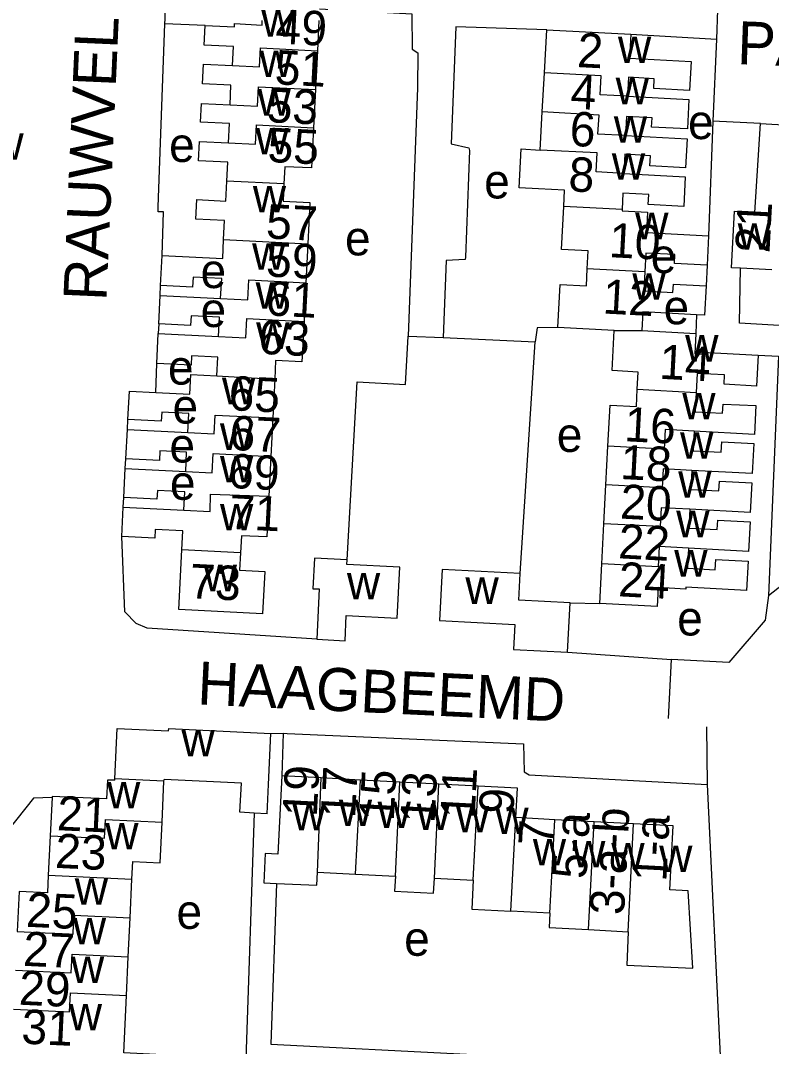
# Model space of a CAD drawing. Extents: x 163026 to 166241, y 382475 to 384501.
# Drawn here: x 164704.5 to 164791.7, y 383630.7 to 383750 of the extents above; entities that cross this region are included whole.
import ezdxf

# ---------------------------------------------------------------- set-up
doc = ezdxf.new("R2010")
doc.units = 0
for name, color, linetype in [('BLT_Basislijn', 7, 'Continuous'), ('BLT_Bebouwing', 7, 'Continuous'), ('BLT_Centroide', 7, 'Continuous'), ('BLT_Huisnummer', 7, 'Continuous'), ('BLT_Huisnummer_ tussenligend', 7, 'Continuous'), ('BLT_Huisnummer_reeks', 7, 'Continuous'), ('BLT_Onderverdeling_panden', 7, 'Continuous'), ('BLT_Straatnaam', 7, 'Continuous')]:
    doc.layers.add(name, color=color, linetype=linetype)

msp = doc.modelspace()

# ---------------------------------------------------------------- linework, layer by layer
at = {"layer": 'BLT_Basislijn'}
for p, q in [((164785.49, 383751.21), (164785.34, 383747.83)), ((164725.95, 383749.42), (164721.28, 383749.6)), ((164775.41, 383748.38), (164785.34, 383747.83)), ((164785.34, 383747.83), (164784.95, 383738.27)), ((164784.95, 383738.27), (164784.44, 383724.96)), ((164790.47, 383738), (164784.95, 383738.27)), ((164784.26, 383721.53), (164784.14, 383719.14)), ((164720.73, 383718.02), (164720.77, 383719.19)), ((164783.05, 383715.78), (164782.96, 383713.61)), ((164720.56, 383714.72), (164720.5, 383713.6)), ((164749.53, 383713.28), (164753.59, 383713.14)), ((164753.59, 383713.14), (164764.31, 383712.61)), ((164762.54, 383685.69), (164764.31, 383712.61)), ((164720.21, 383706.73), (164720.32, 383710.11)), ((164716.91, 383702.44), (164716.98, 383703.59)), ((164716.67, 383697.89), (164716.74, 383699.02)), ((164716.43, 383693.42), (164716.5, 383694.52)), ((164791.4, 383683.14), (164795.3, 383686.21)), ((164768.36, 383682.27), (164771.79, 383682.2)), ((164768.06, 383676.53), (164780.14, 383675.68)), ((164779.78, 383668.85), (164780.14, 383675.68)), ((164784.21, 383667.88), (164784.26, 383661.17)), ((164733.6, 383667.09), (164735.02, 383667.12)), ((164735.02, 383667.12), (164734.86, 383662.16)), ((164784.26, 383661.17), (164786, 383625.39))]:
    msp.add_line(p, q, dxfattribs=at)
for points in [[(164721.28, 383749.6), (164721.3, 383750.18), (164721.44, 383754.98)], [(164739.23, 383751.36), (164749.96, 383750.78), (164749.99, 383746.67), (164750.66, 383746.24), (164750.63, 383742.15), (164749.53, 383713.28)], [(164720.95, 383722.68), (164721.12, 383727.73), (164720.5, 383727.76), (164720.5, 383728.33), (164721.28, 383749.6)], [(164765.63, 383748.89), (164755.06, 383749.24), (164754.53, 383735.65), (164756.6, 383735.18), (164756.65, 383734.86), (164756.2, 383722.47), (164756.16, 383722.21), (164753.94, 383722.1), (164753.59, 383713.14)], [(164811.24, 383699.61), (164795.78, 383700.7), (164795.93, 383714.33), (164788.02, 383714.8), (164788.16, 383721.18)], [(164742.45, 383687.27), (164743.6, 383707.98), (164749.22, 383707.67), (164749.53, 383713.28)], [(164766.92, 383714.29), (164764.52, 383714.27), (164764.31, 383712.61)], [(164790.19, 383711.08), (164792.57, 383710.96), (164791.4, 383683.14)], [(164738.92, 383678.05), (164719.22, 383679.32), (164717.94, 383679.89), (164716.61, 383681.23), (164716.26, 383690)], [(164791.4, 383683.14), (164791.02, 383680.27), (164786.81, 383675.34), (164780.14, 383675.68)], [(164735.02, 383667.12), (164735.46, 383667.1), (164762.93, 383665.9), (164763.01, 383662.62), (164763.58, 383662.27), (164784.26, 383661.17)], [(164708.16, 383659.66), (164706, 383659.56), (164700, 383652.07), (164696, 383647.69), (164695.58, 383638.75), (164693.68, 383638.84), (164693.38, 383632.23)], [(164731.64, 383657.84), (164730.67, 383629.24), (164716.51, 383629.98)], [(164734.23, 383649.67), (164733.57, 383630.99), (164756.32, 383629.8), (164757.97, 383626.61)]]:
    msp.add_lwpolyline(points, dxfattribs=at)
at = {"layer": 'BLT_Bebouwing'}
for p, q in [((164739.16, 383750), (164738.99, 383746.47)), ((164765.36, 383743.89), (164765.63, 383748.89)), ((164765.63, 383748.89), (164775.41, 383748.38)), ((164738.99, 383746.47), (164738.76, 383741.95)), ((164765.12, 383739.36), (164765.36, 383743.89)), ((164738.76, 383741.95), (164738.54, 383737.51)), ((164764.89, 383734.93), (164765.12, 383739.36)), ((164790.47, 383738), (164793.82, 383737.82)), ((164737.89, 383724.03), (164737.66, 383719.49)), ((164784.44, 383724.96), (164784.26, 383721.53)), ((164720.77, 383719.19), (164720.95, 383722.68)), ((164791.79, 383720.99), (164788.16, 383721.18)), ((164737.66, 383719.49), (164737.44, 383715.01)), ((164773.47, 383713.95), (164766.92, 383714.29)), ((164776.7, 383713.94), (164782.96, 383713.61)), ((164734.03, 383708.3), (164733.8, 383703.79)), ((164733.8, 383703.79), (164733.57, 383699.31)), ((164716.74, 383699.02), (164716.91, 383702.44)), ((164772.51, 383695.99), (164772.74, 383700.48)), ((164733.57, 383699.31), (164733.34, 383694.7)), ((164716.5, 383694.52), (164716.67, 383697.89)), ((164772.27, 383691.48), (164772.51, 383695.99)), ((164716.26, 383690), (164716.43, 383693.42)), ((164772.03, 383686.82), (164772.27, 383691.48)), ((164771.79, 383682.2), (164772.03, 383686.82)), ((164768.06, 383676.53), (164768.36, 383682.27)), ((164733.32, 383661.17), (164733.6, 383667.09)), ((164739.44, 383661.92), (164734.86, 383662.16)), ((164744, 383661.68), (164739.44, 383661.92)), ((164720.94, 383656.8), (164721.16, 383661.56)), ((164721.16, 383661.56), (164721.17, 383661.76)), ((164733.17, 383657.76), (164733.32, 383661.17)), ((164748.55, 383661.45), (164744, 383661.68)), ((164753.11, 383661.21), (164748.55, 383661.45)), ((164757.67, 383660.98), (164753.11, 383661.21)), ((164708.16, 383659.66), (164707.95, 383655.21)), ((164766.59, 383657.07), (164762.04, 383657.31)), ((164771.15, 383656.83), (164766.59, 383657.07)), ((164775.71, 383656.6), (164771.15, 383656.83)), ((164707.95, 383655.21), (164707.73, 383650.61)), ((164717.24, 383645.66), (164717.44, 383650.16)), ((164738.99, 383650.97), (164743.41, 383650.74)), ((164743.41, 383650.74), (164748.05, 383650.5)), ((164752.58, 383650.27), (164757.08, 383650.03)), ((164766.01, 383646.2), (164761.48, 383646.43)), ((164717.02, 383641.14), (164717.24, 383645.66)), ((164770.47, 383644.29), (164775.11, 383644.05)), ((164716.81, 383636.63), (164717.02, 383641.14)), ((164716.51, 383629.98), (164716.81, 383636.63))]:
    msp.add_line(p, q, dxfattribs=at)
for points in [[(164729.12, 383744.76), (164729.23, 383746.95), (164725.84, 383747.12), (164725.95, 383749.42)], [(164725.95, 383749.42), (164729.35, 383749.25), (164729.37, 383749.62), (164732.56, 383749.46), (164732.59, 383750)], [(164775.41, 383748.38), (164775.27, 383745.6), (164782.4, 383745.22), (164782.22, 383741.85), (164778.06, 383742.07), (164778.12, 383743.22), (164775.12, 383743.38), (164775, 383741.18)], [(164728.84, 383740.18), (164728.95, 383742.46), (164725.63, 383742.62), (164725.75, 383744.92), (164729.12, 383744.76)], [(164775, 383741.18), (164782.15, 383740.8), (164781.97, 383737.38), (164777.82, 383737.6), (164777.88, 383738.67), (164774.89, 383738.83), (164774.78, 383736.62)], [(164728.66, 383735.75), (164728.77, 383738), (164725.42, 383738.17), (164725.53, 383740.34), (164728.84, 383740.18)], [(164738.54, 383737.51), (164738.31, 383732.84), (164735.21, 383732.99), (164735.11, 383730.98)], [(164788.16, 383721.18), (164787.09, 383721.24), (164787.44, 383727.81), (164789.82, 383727.68), (164790.47, 383738)], [(164728.46, 383731.31), (164728.57, 383733.5), (164725.18, 383733.67), (164725.29, 383735.92), (164728.66, 383735.75)], [(164774.78, 383736.62), (164781.94, 383736.24), (164781.77, 383732.87), (164777.63, 383733.09), (164777.69, 383734.27), (164774.7, 383734.43), (164774.58, 383732.21)], [(164767.61, 383728.37), (164767.71, 383730.27), (164764.66, 383730.43), (164762.44, 383730.55), (164762.68, 383735.05), (164764.89, 383734.93)], [(164728.1, 383724.53), (164728.21, 383726.74), (164724.86, 383726.9), (164724.97, 383729.16), (164728.34, 383728.99), (164728.46, 383731.31)], [(164774.58, 383732.21), (164781.73, 383731.83), (164781.55, 383728.38), (164777.42, 383728.6), (164777.48, 383729.76), (164774.49, 383729.92), (164774.39, 383728.02)], [(164735.11, 383730.98), (164735.01, 383728.97), (164738.13, 383728.81), (164737.89, 383724.03)], [(164770.34, 383721.11), (164770.45, 383723.19), (164767.34, 383723.35), (164767.61, 383728.37)], [(164774.39, 383728.02), (164774.38, 383727.86), (164777.36, 383727.71), (164777.24, 383725.34), (164784.44, 383724.96)], [(164720.95, 383722.68), (164727.99, 383722.32), (164728.1, 383724.53)], [(164784.26, 383721.53), (164780.46, 383721.73), (164780.52, 383722.77), (164777.15, 383722.95), (164777.03, 383720.75)], [(164766.92, 383714.29), (164767.18, 383719.28), (164770.24, 383719.12), (164770.34, 383721.11)], [(164777.03, 383720.75), (164776.92, 383718.56), (164780.3, 383718.38), (164780.35, 383719.34), (164784.14, 383719.14)], [(164727.75, 383717.66), (164727.87, 383719.99), (164724.55, 383720.16), (164724.49, 383719), (164720.77, 383719.19)], [(164784.14, 383719.14), (164783.96, 383715.73), (164783.05, 383715.78)], [(164720.56, 383714.72), (164720.73, 383718.02)], [(164720.73, 383718.02), (164727.75, 383717.66)], [(164727.51, 383713.24), (164727.62, 383715.5), (164724.32, 383715.67), (164724.26, 383714.54), (164720.56, 383714.72)], [(164783.05, 383715.78), (164776.81, 383716.11), (164776.7, 383713.94)], [(164737.44, 383715.01), (164737.2, 383710.3), (164734.13, 383710.46), (164734.03, 383708.3)], [(164720.32, 383710.11), (164720.5, 383713.6)], [(164720.5, 383713.6), (164727.51, 383713.24)], [(164776.16, 383707.11), (164776.27, 383709.12), (164773.23, 383709.28), (164773.47, 383713.95)], [(164782.96, 383713.61), (164782.83, 383711.24), (164783.69, 383711.2), (164783.7, 383711.42), (164790.19, 383711.08)], [(164727.31, 383708.68), (164727.41, 383710.84), (164724.36, 383711), (164724.31, 383709.91), (164720.32, 383710.11)], [(164790.19, 383711.08), (164790, 383707.49), (164786.24, 383707.69), (164786.3, 383708.78), (164783.11, 383708.95), (164782.99, 383706.75)], [(164720.21, 383706.73), (164724.17, 383706.53), (164724.28, 383708.83), (164727.31, 383708.68)], [(164716.98, 383703.59), (164717.15, 383706.89), (164720.21, 383706.73)], [(164772.74, 383700.48), (164773, 383705.26), (164776.05, 383705.1), (164776.16, 383707.11)], [(164782.99, 383706.75), (164782.88, 383704.48), (164786.07, 383704.32), (164786.13, 383705.4), (164789.93, 383705.21), (164789.76, 383701.87), (164782.76, 383702.24)], [(164723.94, 383702.09), (164724.05, 383704.28), (164720.9, 383704.44), (164720.85, 383703.39), (164716.98, 383703.59)], [(164716.91, 383702.44), (164723.94, 383702.09)], [(164782.76, 383702.24), (164782.63, 383699.97), (164785.9, 383699.79), (164785.96, 383701), (164789.69, 383700.81), (164789.51, 383697.31), (164782.49, 383697.68)], [(164723.69, 383697.54), (164723.8, 383699.8), (164720.69, 383699.95), (164720.63, 383698.83), (164716.74, 383699.02)], [(164716.67, 383697.89), (164723.69, 383697.54)], [(164782.49, 383697.68), (164782.38, 383695.48), (164785.64, 383695.3), (164785.7, 383696.42), (164789.46, 383696.22), (164789.28, 383692.8), (164782.27, 383693.17)], [(164723.49, 383693.07), (164723.59, 383695.19), (164720.4, 383695.35), (164720.35, 383694.33), (164716.5, 383694.52)], [(164733.34, 383694.7), (164733.1, 383689.94), (164730.17, 383690.09), (164730.07, 383688.08)], [(164716.43, 383693.42), (164723.49, 383693.07)], [(164782.27, 383693.17), (164782.15, 383690.97), (164785.44, 383690.8), (164785.5, 383691.9), (164789.27, 383691.7), (164789.09, 383688.27), (164782.09, 383688.64)], [(164723.24, 383688.43), (164723.35, 383690.65), (164720.15, 383690.82), (164720.1, 383689.81), (164716.26, 383690)], [(164730.07, 383688.08), (164729.96, 383686.08), (164732.88, 383685.93), (164732.63, 383681.01), (164722.89, 383681.5), (164723.24, 383688.43)], [(164782.09, 383688.64), (164781.97, 383686.3), (164785.21, 383686.12), (164785.27, 383687.33), (164789.03, 383687.13), (164788.85, 383683.73), (164781.8, 383684.1), (164781.78, 383683.89), (164778.59, 383684.06), (164778.48, 383681.85), (164771.79, 383682.2)], [(164742.45, 383687.27), (164738.64, 383687.47), (164738.46, 383683.93), (164739.21, 383683.9), (164738.92, 383678.05)], [(164738.92, 383678.05), (164742.2, 383677.88), (164742.35, 383680.8), (164748.25, 383680.5), (164748.55, 383686.45), (164742.43, 383686.76), (164742.45, 383687.27)], [(164762.54, 383685.69), (164753.5, 383686.17), (164753.18, 383680.22), (164761.92, 383679.76), (164761.77, 383676.86), (164768.06, 383676.53)], [(164768.36, 383682.27), (164762.38, 383682.58), (164762.54, 383685.69)], [(164715.46, 383661.82), (164715.74, 383667.68), (164721.71, 383667.4), (164721.74, 383667.67), (164733.6, 383667.09)], [(164734.86, 383662.16), (164734.39, 383653.07), (164732.91, 383653.15), (164732.75, 383649.73)], [(164715.46, 383661.65), (164714.6, 383661.68), (164714.48, 383659.49), (164708.16, 383659.78), (164708.16, 383659.66)], [(164715.46, 383661.65), (164715.46, 383661.82)], [(164730.16, 383661.32), (164721.17, 383661.76)], [(164731.64, 383657.84), (164729.99, 383657.93), (164730.16, 383661.32)], [(164762.04, 383657.31), (164762.22, 383660.74), (164757.67, 383660.98)], [(164733.17, 383657.76), (164731.64, 383657.84)], [(164717.44, 383650.16), (164717.54, 383652.22), (164720.72, 383652.07), (164720.94, 383656.8)], [(164775.11, 383644.05), (164774.93, 383640.15), (164782.61, 383639.8), (164782.08, 383648.82), (164779.95, 383648.93), (164780.33, 383656.36), (164775.71, 383656.6)], [(164707.73, 383650.61), (164707.64, 383648.58), (164704.35, 383648.74), (164704.13, 383644.07)], [(164734.23, 383649.67), (164738.92, 383649.45), (164738.99, 383650.97)], [(164748.05, 383650.5), (164747.96, 383648.76), (164752.49, 383648.52), (164752.58, 383650.27)], [(164757.08, 383650.03), (164756.95, 383646.67), (164761.48, 383646.43)], [(164732.75, 383649.73), (164734.23, 383649.67)], [(164766.01, 383646.2), (164765.93, 383644.52), (164770.47, 383644.29)]]:
    msp.add_lwpolyline(points, dxfattribs=at)
at = {"layer": 'BLT_Onderverdeling_panden'}
for p, q in [((164735.11, 383730.98), (164728.46, 383731.31)), ((164774.39, 383728.02), (164767.61, 383728.37)), ((164728.1, 383724.53), (164737.89, 383724.03)), ((164777.03, 383720.75), (164770.34, 383721.11)), ((164773.47, 383713.95), (164776.7, 383713.94)), ((164727.31, 383708.68), (164734.03, 383708.3)), ((164776.16, 383707.11), (164782.99, 383706.75)), ((164730.07, 383688.08), (164723.24, 383688.43)), ((164738.99, 383650.97), (164739.44, 383661.92)), ((164721.16, 383661.56), (164715.46, 383661.82)), ((164743.41, 383650.74), (164744, 383661.68)), ((164748.05, 383650.5), (164748.55, 383661.45)), ((164752.58, 383650.27), (164753.11, 383661.21)), ((164757.08, 383650.03), (164757.67, 383660.98)), ((164761.48, 383646.43), (164762.04, 383657.31)), ((164766.01, 383646.2), (164766.59, 383657.07)), ((164770.47, 383644.29), (164771.15, 383656.83)), ((164775.11, 383644.05), (164775.71, 383656.6)), ((164707.73, 383650.61), (164717.44, 383650.16))]:
    msp.add_line(p, q, dxfattribs=at)
for points in [[(164729.12, 383744.76), (164732.26, 383744.6), (164732.37, 383746.8), (164738.99, 383746.47)], [(164775, 383741.18), (164771.83, 383741.34), (164771.95, 383743.54), (164765.36, 383743.89)], [(164728.84, 383740.18), (164732.03, 383740.01), (164732.14, 383742.29), (164738.76, 383741.95)], [(164774.78, 383736.62), (164771.59, 383736.79), (164771.71, 383739), (164765.12, 383739.36)], [(164728.66, 383735.75), (164731.81, 383735.59), (164731.92, 383737.85), (164738.54, 383737.51)], [(164774.58, 383732.21), (164771.36, 383732.38), (164771.48, 383734.59), (164764.89, 383734.93)], [(164727.75, 383717.66), (164730.9, 383717.5), (164731.02, 383719.83), (164737.66, 383719.49)], [(164727.51, 383713.24), (164730.68, 383713.08), (164730.8, 383715.34), (164737.44, 383715.01)], [(164723.94, 383702.09), (164727, 383701.93), (164727.11, 383704.12), (164733.8, 383703.79)], [(164782.76, 383702.24), (164779.4, 383702.42), (164779.28, 383700.14), (164772.74, 383700.48)], [(164723.69, 383697.54), (164726.77, 383697.38), (164726.89, 383699.64), (164733.57, 383699.31)], [(164782.49, 383697.68), (164779.16, 383697.85), (164779.05, 383695.65), (164772.51, 383695.99)], [(164723.49, 383693.07), (164726.55, 383692.91), (164726.57, 383694.93), (164733.34, 383694.7)], [(164782.27, 383693.17), (164778.93, 383693.34), (164778.81, 383691.14), (164772.27, 383691.48)], [(164782.09, 383688.64), (164778.69, 383688.82), (164778.57, 383686.47), (164772.03, 383686.82)], [(164707.95, 383655.21), (164714.26, 383654.92), (164714.37, 383657.11), (164720.94, 383656.8)], [(164704.13, 383644.07), (164710.61, 383643.77), (164710.71, 383645.96), (164717.24, 383645.66)], [(164703.92, 383639.56), (164710.4, 383639.25), (164710.5, 383641.45), (164717.02, 383641.14)], [(164703.7, 383635.04), (164710.19, 383634.74), (164710.29, 383636.94), (164716.81, 383636.63)]]:
    msp.add_lwpolyline(points, dxfattribs=at)

# ---------------------------------------------------------------- texts
at = {"layer": 'BLT_Centroide'}
for s, p in [('w', (164732.48, 383748.12)), ('w', (164773.91, 383745.03)), ('w', (164732.25, 383743.41)), ('w', (164773.65, 383740.25)), ('w', (164732.03, 383738.94)), ('w', (164773.43, 383735.78)), ('e', (164782.05, 383736.2)), ('w', (164731.8, 383734.41)), ('w', (164701, 383733.81)), ('e', (164721.76, 383733.54)), ('w', (164773.2, 383731.47)), ('e', (164758.37, 383729.3)), ('w', (164731.49, 383727.69)), ('w', (164775.91, 383724.56)), ('w', (164787.82, 383723.34)), ('e', (164742.2, 383722.68)), ('w', (164731.41, 383721)), ('e', (164777.72, 383720.63)), ('e', (164725.42, 383718.88)), ('w', (164775.58, 383717.53)), ('w', (164731.82, 383716.47)), ('e', (164725.42, 383714.35)), ('e', (164779.21, 383714.67)), ('w', (164731.88, 383711.81)), ('w', (164781.72, 383710.34)), ('e', (164721.63, 383707.66)), ('w', (164727.91, 383705.38)), ('e', (164722.16, 383703.13)), ('w', (164781.38, 383703.62)), ('w', (164727.67, 383700.07)), ('e', (164766.8, 383699.83)), ('e', (164721.8, 383698.6)), ('w', (164781.13, 383699.03)), ('w', (164727.67, 383696.28)), ('e', (164721.86, 383694.26)), ('w', (164780.91, 383694.5)), ('w', (164727.67, 383690.7)), ('w', (164780.68, 383689.91)), ('w', (164780.45, 383685.34)), ('w', (164725.78, 383683.64)), ('w', (164742.42, 383682.69)), ('w', (164756.19, 383682.16)), ('e', (164780.79, 383678.49)), ('w', (164723.2, 383664.44)), ('w', (164714.55, 383658.38)), ('w', (164736.09, 383655.84)), ('w', (164741.48, 383656.33)), ('w', (164745.98, 383656.09)), ('w', (164750.53, 383655.86)), ('w', (164755.09, 383655.61)), ('w', (164759.66, 383655.39)), ('w', (164714.34, 383653.62)), ('w', (164764.02, 383651.77)), ('w', (164768.58, 383651.52)), ('w', (164773.14, 383651.28)), ('w', (164778.7, 383650.98)), ('w', (164710.8, 383647.19)), ('e', (164722.62, 383644.38)), ('w', (164710.58, 383642.59)), ('e', (164749.07, 383641.25)), ('w', (164710.36, 383638.09)), ('w', (164710.11, 383632.59))]:
    msp.add_text(s, height=4, dxfattribs=at).set_placement(p)
at = {"layer": 'BLT_Huisnummer'}
for s, rotation, p in [('49', 357.112, (164734.06, 383747.33)), ('2', 357.0063, (164769.11, 383744.58)), ('53', 357.1051, (164733.04, 383738.18)), ('6', 357.0063, (164768.23, 383735.43)), ('57', 357.1051, (164732.96, 383724.66)), ('21', 86.9484, (164791.51, 383722.89)), ('10', 357.0063, (164772.8, 383722.48)), ('61', 357.1051, (164732.9, 383715.72)), ('14', 357.0063, (164778.64, 383708.34)), ('65', 357.1051, (164728.61, 383704.7)), ('18', 357.0063, (164774.11, 383696.69)), ('69', 357.1051, (164728.55, 383695.66)), ('24', 357.0063, (164773.89, 383683.05)), ('73', 357.1051, (164724.06, 383682.84)), ('19', 87.0265, (164738.92, 383657.35)), ('13', 87.0265, (164752.6, 383656.62)), ('21', 357.3347, (164708.68, 383655.86)), ('9', 87.0265, (164761.75, 383657.67)), ('25', 357.3359, (164705.09, 383644.63)), ('31', 357.3378, (164704.55, 383631.05))]:
    msp.add_text(s, height=4, rotation=rotation, dxfattribs=at).set_placement(p)
at = {"layer": 'BLT_Huisnummer_ tussenligend'}
for s, rotation, p in [('51', 357.112, (164733.97, 383742.58)), ('4', 357.0063, (164768.33, 383739.75)), ('55', 357.1051, (164733.14, 383733.55)), ('8', 357.0063, (164768.1, 383730.15)), ('59', 357.1051, (164732.96, 383720.24)), ('12', 357.0063, (164772.08, 383715.93)), ('63', 357.1051, (164732.08, 383711.25)), ('16', 357.0063, (164774.59, 383701.08)), ('67', 357.1051, (164728.71, 383700.08)), ('20', 357.0063, (164774.1, 383692.09)), ('71', 357.1051, (164728.64, 383690.9)), ('22', 357.0063, (164773.89, 383687.47)), ('17', 87.0265, (164743.37, 383657.21)), ('15', 87.0265, (164747.86, 383656.86)), ('11', 87.0265, (164757.25, 383657.12)), ('7', 87.0265, (164766.32, 383653.97)), ('23', 357.3347, (164708.46, 383651.48)), ('27', 357.3359, (164704.74, 383640.09)), ('29', 357.3359, (164704.26, 383635.57))]:
    msp.add_text(s, height=4, rotation=rotation, dxfattribs=at).set_placement(p)
at = {"layer": 'BLT_Huisnummer_reeks'}
for s, p in [('3-a-b', (164774.61, 383645.93)), ('5-a', (164770.25, 383650.13)), ('1-a', (164779.52, 383649.82))]:
    msp.add_text(s, height=4, rotation=87.0265, dxfattribs=at).set_placement(p)
at = {"layer": 'BLT_Straatnaam'}
for s, rotation, p in [('RAUWVELD', 87.4937, (164714.47, 383717.33)), ('PAALHEUVEL', 357.9569, (164787.71, 383744.91)), ('HAAGBEEMD', 357.2832, (164724.98, 383670.48))]:
    msp.add_text(s, height=5, rotation=rotation, dxfattribs=at).set_placement(p)

doc.saveas('drawing.dxf')
